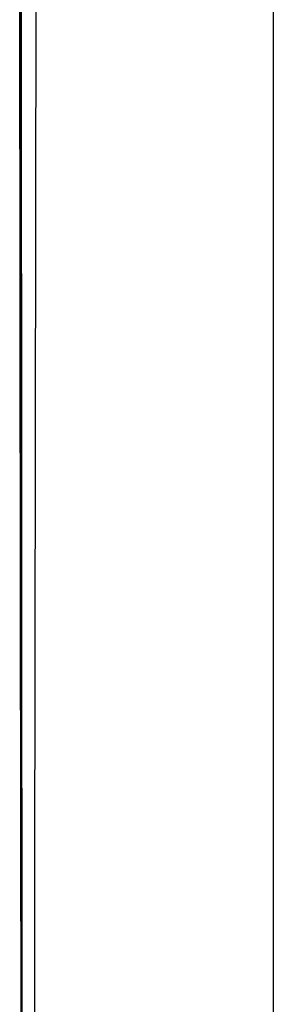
# Model space of a CAD drawing. Header units: metres. Extents: x 209848 to 209928, y 1182430 to 1182563.
# Tile 470 of 656: x 209852.8548 to 209852.9197, y 1182480.9554 to 1182481.208. Entities that reach past the tile are written whole.
import ezdxf

# ---------------------------------------------------------------- set-up
doc = ezdxf.new("R2010")
doc.units = ezdxf.units.M
doc.header["$MEASUREMENT"] = 0
doc.linetypes.add('DGN Style 2', pattern=[15.036391, 9.021834, -6.014556])
doc.layers.get('0').update_dxf_attribs({"color": 254})

# ---------------------------------------------------------------- blocks, each defined once
blk = doc.blocks.new('*U2')
at = {"color": 40, "linetype": 'Continuous'}
for p, q in [((1.575, -17.80638), (1.575, -17.90471)), ((1.575, -17.90471), (1.575, -18.00303)), ((1.575, -18.00303), (1.575, -18.10134)), ((1.575, -18.10134), (1.575, -18.19963))]:
    blk.add_line(p, q, dxfattribs=at)
blk = doc.blocks.new('*U3')
at = {"color": 40, "linetype": 'Continuous'}
for p, q in [((1.575, -17.79965), (1.575, -17.8985)), ((1.575, -17.8985), (1.575, -17.99734)), ((1.575, -17.99734), (1.575, -18.09618)), ((1.575, -18.09618), (1.575, -18.19501))]:
    blk.add_line(p, q, dxfattribs=at)
blk = doc.blocks.new('*U4')
at = {"color": 40, "linetype": 'Continuous'}
for p, q in [((1.575, -17.83141), (1.575, -17.9302)), ((1.575, -17.9302), (1.575, -18.02898)), ((1.575, -18.02898), (1.575, -18.12775))]:
    blk.add_line(p, q, dxfattribs=at)
blk = doc.blocks.new('*U5')
at = {"color": 40, "linetype": 'Continuous'}
for p, q in [((1.575, -17.81331), (1.575, -17.91223)), ((1.575, -17.91223), (1.575, -18.01113)), ((1.575, -18.01113), (1.575, -18.11002))]:
    blk.add_line(p, q, dxfattribs=at)
blk = doc.blocks.new('*U6')
at = {"color": 40, "linetype": 'Continuous'}
for p, q in [((1.575, -17.84481), (1.575, -17.94607)), ((1.575, -17.94607), (1.575, -18.04735)), ((1.575, -18.04735), (1.575, -18.14868))]:
    blk.add_line(p, q, dxfattribs=at)
blk = doc.blocks.new('*U7')
at = {"color": 40, "linetype": 'Continuous'}
for p, q in [((1.575, -17.77538), (1.575, -17.87448)), ((1.575, -17.87448), (1.575, -17.97358)), ((1.575, -17.97358), (1.575, -18.07268)), ((1.575, -18.07268), (1.575, -18.17177))]:
    blk.add_line(p, q, dxfattribs=at)
blk = doc.blocks.new('*U8')
at = {"color": 40, "linetype": 'Continuous'}
for p, q in [((1.575, -17.80973), (1.575, -17.91079)), ((1.575, -17.91079), (1.575, -18.01188)), ((1.575, -18.01188), (1.575, -18.11302))]:
    blk.add_line(p, q, dxfattribs=at)
blk = doc.blocks.new('*U9')
at = {"color": 40, "linetype": 'Continuous'}
for p, q in [((1.575, -17.82279), (1.575, -17.92372)), ((1.575, -17.92372), (1.575, -18.02468)), ((1.575, -18.02468), (1.575, -18.12567))]:
    blk.add_line(p, q, dxfattribs=at)
blk = doc.blocks.new('ATTEMP')
at = {"color": 5, "linetype": 'Continuous', "flags": 128}
for points in [[(-6.9909, -21.48001), (-6.99153, -21.23823), (-6.99218, -20.99606), (-6.99285, -20.75355), (-6.99353, -20.51076), (-6.9942, -20.2677), (-6.99485, -20.02443), (-6.99547, -19.78098), (-6.99604, -19.53736), (-6.99654, -19.29362), (-6.99695, -19.04977), (-6.99725, -18.80583), (-6.99741, -18.56183), (-6.99742, -18.31778), (-6.99726, -18.07371), (-6.99688, -17.82962)], [(-6.99135, -21.3265), (-6.99198, -21.10465), (-6.99263, -20.88453), (-6.9933, -20.66613), (-6.994, -20.44868), (-6.99471, -20.22988), (-6.99544, -20.00976), (-6.99617, -19.78848), (-6.9969, -19.56615), (-6.99761, -19.3429), (-6.99829, -19.11881), (-6.99893, -18.89398), (-6.9995, -18.6685), (-6.99999, -18.44243), (-7.00037, -18.21583), (-7.00062, -17.98878), (-7.00073, -17.76131)], [(-6.99132, -21.3364), (-6.99195, -21.11485), (-6.9926, -20.89502), (-6.99327, -20.67691), (-6.99396, -20.46055), (-6.99466, -20.24593), (-6.99536, -20.03307), (-6.99606, -19.82199), (-6.99675, -19.61268), (-6.99742, -19.40517), (-6.99808, -19.19799), (-6.9987, -18.98927), (-6.99929, -18.77914), (-6.99983, -18.56776), (-7.0003, -18.35526), (-7.00069, -18.14175), (-7.00097, -17.92735), (-7.00114, -17.71213)], [(-6.99134, -21.32933), (-6.99197, -21.10757), (-6.99262, -20.88753), (-6.99329, -20.66921), (-6.99398, -20.45265), (-6.99468, -20.23783), (-6.99539, -20.02478), (-6.99609, -19.81351), (-6.99678, -19.60402), (-6.99745, -19.39633), (-6.9981, -19.19043), (-6.99871, -18.98635), (-6.99928, -18.78408), (-6.99979, -18.58362), (-7.00024, -18.38499), (-7.00062, -18.1882), (-7.00092, -17.9913), (-7.00113, -17.79282)], [(-6.99134, -21.3309), (-6.99196, -21.10919), (-6.99262, -20.88919), (-6.99329, -20.67093), (-6.99398, -20.4544), (-6.99468, -20.23963), (-6.99538, -20.02663), (-6.99608, -19.8154), (-6.99677, -19.60595), (-6.99745, -19.39829), (-6.99809, -19.19244), (-6.9987, -18.98839), (-6.99927, -18.78615), (-6.99978, -18.58574), (-7.00024, -18.38714), (-7.00062, -18.19038), (-7.00092, -17.99544), (-7.00112, -17.80234)], [(-6.99132, -21.3364), (-6.99195, -21.11485), (-6.9926, -20.89502), (-6.99327, -20.67691), (-6.99396, -20.46055), (-6.99466, -20.24593), (-6.99536, -20.03307), (-6.99606, -19.82199), (-6.99675, -19.61268), (-6.99742, -19.40517), (-6.99807, -19.19944), (-6.99868, -18.99553), (-6.99925, -18.79342), (-6.99977, -18.59312), (-7.00022, -18.39465), (-7.0006, -18.198), (-7.00091, -18.00318), (-7.00112, -17.81019)], [(-6.99133, -21.3331), (-6.99196, -21.11146), (-6.99261, -20.89153), (-6.99328, -20.67332), (-6.99397, -20.45686), (-6.99467, -20.24215), (-6.99537, -20.02921), (-6.99607, -19.81803), (-6.99677, -19.60864), (-6.99744, -19.40104), (-6.99808, -19.19524), (-6.9987, -18.99125), (-6.99926, -18.78906), (-6.99978, -18.58869), (-7.00023, -18.39015), (-7.00061, -18.19343), (-7.00091, -17.99854), (-7.00112, -17.80548)], [(-6.99132, -21.3364), (-6.99195, -21.11485), (-6.9926, -20.89502), (-6.99327, -20.67691), (-6.99396, -20.46055), (-6.99466, -20.24593), (-6.99536, -20.03307), (-6.99606, -19.82199), (-6.99675, -19.61268), (-6.99742, -19.40517), (-6.99807, -19.19944), (-6.99868, -18.99553), (-6.99925, -18.79342), (-6.99977, -18.59312), (-7.00022, -18.39465), (-7.0006, -18.198), (-7.00091, -18.00318), (-7.00112, -17.81019)]]:
    blk.add_lwpolyline(points, dxfattribs=at)
at = {"color": 3, "linetype": 'Continuous'}
for name in ['*U9', '*U8', '*U7', '*U6', '*U4', '*U5', '*U3', '*U2']:
    blk.add_blockref(name, (-8.51117, 0), dxfattribs=at)

msp = doc.modelspace()

# ---------------------------------------------------------------- block references
at = {"color": 1, "linetype": 'DGN Style 2'}
msp.add_blockref('ATTEMP', (209859.85591, 1182499.06107), dxfattribs=at)

doc.saveas('drawing.dxf')
